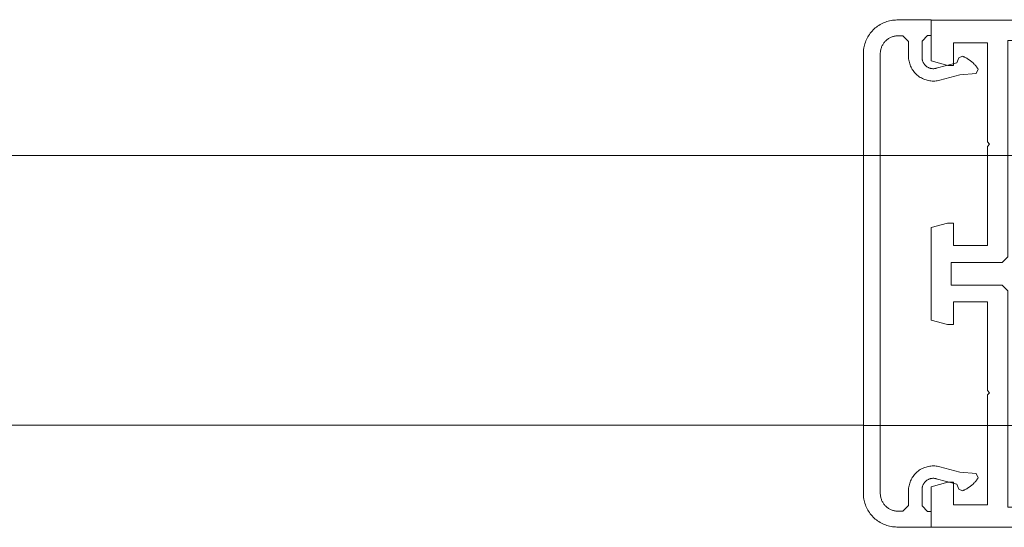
# Model space of a CAD drawing. Header units: millimetres. Extents: x -13532 to 2392, y -5241 to 5322.
# Tile 354 of 401: x -2125.73 to -2116.99, y -1988.36 to -1983.86. Entities that reach past the tile are written whole.
import ezdxf

# ---------------------------------------------------------------- set-up
doc = ezdxf.new("R2010")
doc.units = ezdxf.units.MM
doc.linetypes.add('DASH', pattern=[0.75, 0.5, -0.25])
doc.layers.add('cz-sr', color=150, linetype='Continuous', lineweight=15)
doc.layers.add('drzwi - AGP1', color=7, linetype='Continuous', lineweight=13, true_color=0x7f7f7f)
doc.layers.add('uwagi', color=7, linetype='Continuous', lineweight=50, true_color=0xf82f6b, plot=False)

# ---------------------------------------------------------------- blocks, each defined once
blk = doc.blocks.new('fff')
at = {"layer": 'drzwi - AGP1'}
blk.add_lwpolyline([(-16293.7817, 1093.4041), (-16287.2067, 1093.4041), (-16287.2067, 1093.7639), (-16287.3567, 1093.8041), (-16287.4067, 1093.8041), (-16287.4067, 1093.6041), (-16287.7067, 1093.6041), (-16287.7067, 1094.5789), (-16287.7267, 1094.5989), (-16287.7067, 1094.6189), (-16287.7067, 1095.4041), (-16287.4067, 1095.4041), (-16287.4067, 1095.2041), (-16287.3536, 1095.2041), (-16287.2067, 1095.2434), (-16287.2067, 1096.0644), (-16287.3536, 1096.1038), (-16287.4067, 1096.1038), (-16287.4067, 1095.9038), (-16287.7067, 1095.9038), (-16287.7067, 1096.7842), (-16287.7267, 1096.8042), (-16287.7067, 1096.8242), (-16287.7067, 1097.7038), (-16287.4067, 1097.7038), (-16287.4067, 1097.5038), (-16287.3567, 1097.5038), (-16287.2067, 1097.544), (-16287.2067, 1097.9038), (-16291.7067, 1097.9038)], dxfattribs=at)
for points in [[(-16287.1767, 1097.7686), (-16287.1272, 1097.7186), (-16287.1272, 1097.574), (-16287.1273, 1097.5689), (-16287.1277, 1097.5638), (-16287.1283, 1097.5588), (-16287.1292, 1097.5538), (-16287.1304, 1097.5488), (-16287.1318, 1097.5439), (-16287.1334, 1097.5391), (-16287.1353, 1097.5344), (-16287.1375, 1097.5298), (-16287.1398, 1097.5253), (-16287.1424, 1097.5209), (-16287.1452, 1097.5167), (-16287.1483, 1097.5126), (-16287.1515, 1097.5086), (-16287.1549, 1097.5049), (-16287.1585, 1097.5013), (-16287.1623, 1097.4979), (-16287.1663, 1097.4947), (-16287.1704, 1097.4917), (-16287.1747, 1097.4889), (-16287.1791, 1097.4863), (-16287.1836, 1097.484), (-16287.1882, 1097.4819), (-16287.193, 1097.48), (-16287.1978, 1097.4784), (-16287.2027, 1097.477), (-16287.2077, 1097.4759), (-16287.2127, 1097.4751), (-16287.2177, 1097.4745), (-16287.2228, 1097.4741), (-16287.2279, 1097.474), (-16287.233, 1097.4742), (-16287.238, 1097.4746), (-16287.2431, 1097.4753), (-16287.2481, 1097.4762), (-16287.253, 1097.4774), (-16287.4367, 1097.5266), (-16287.4525, 1097.5702), (-16287.4866, 1097.5843), (-16287.4913, 1097.5823), (-16287.4959, 1097.5803), (-16287.5005, 1097.5783), (-16287.5051, 1097.5761), (-16287.5096, 1097.5739), (-16287.5141, 1097.5715), (-16287.5186, 1097.5691), (-16287.523, 1097.5667), (-16287.5274, 1097.5641), (-16287.5317, 1097.5615), (-16287.536, 1097.5588), (-16287.5402, 1097.5561), (-16287.5444, 1097.5532), (-16287.5486, 1097.5503), (-16287.5527, 1097.5474), (-16287.5567, 1097.5443), (-16287.5607, 1097.5412), (-16287.5647, 1097.538), (-16287.5686, 1097.5348), (-16287.5724, 1097.5315), (-16287.5762, 1097.5281), (-16287.5799, 1097.5247), (-16287.5835, 1097.5212), (-16287.5871, 1097.5176), (-16287.5907, 1097.514), (-16287.5942, 1097.5104), (-16287.5976, 1097.5066), (-16287.6009, 1097.5028), (-16287.6042, 1097.499), (-16287.6074, 1097.4951), (-16287.6106, 1097.4911), (-16287.6137, 1097.4871), (-16287.6167, 1097.4831), (-16287.6197, 1097.479), (-16287.6225, 1097.4748), (-16287.6254, 1097.4706), (-16287.6066, 1097.432), (-16287.4608, 1097.4192), (-16287.2841, 1097.3719), (-16287.2732, 1097.3692), (-16287.2622, 1097.3672), (-16287.2511, 1097.3657), (-16287.24, 1097.3647), (-16287.2288, 1097.3644), (-16287.2176, 1097.3646), (-16287.2064, 1097.3653), (-16287.1953, 1097.3667), (-16287.1842, 1097.3686), (-16287.1733, 1097.3711), (-16287.1625, 1097.3741), (-16287.1519, 1097.3776), (-16287.1415, 1097.3817), (-16287.1313, 1097.3863), (-16287.1213, 1097.3915), (-16287.1117, 1097.3971), (-16287.1023, 1097.4032), (-16287.0932, 1097.4098), (-16287.0845, 1097.4169), (-16287.0762, 1097.4243), (-16287.0682, 1097.4322), (-16287.0607, 1097.4405), (-16287.0536, 1097.4492), (-16287.0469, 1097.4582), (-16287.0408, 1097.4675), (-16287.0351, 1097.4771), (-16287.0299, 1097.4871), (-16287.0252, 1097.4972), (-16287.021, 1097.5076), (-16287.0173, 1097.5182), (-16287.0143, 1097.529), (-16287.0117, 1097.5399), (-16287.0097, 1097.5509), (-16287.0083, 1097.562), (-16287.0074, 1097.5732), (-16287.0072, 1097.5844), (-16287.0072, 1097.7167), (-16286.9567, 1097.7667), (-16286.9153, 1097.7664), (-16286.9083, 1097.7661), (-16286.9014, 1097.7656), (-16286.8945, 1097.7648), (-16286.8877, 1097.7637), (-16286.8809, 1097.7623), (-16286.8741, 1097.7606), (-16286.8675, 1097.7586), (-16286.8609, 1097.7563), (-16286.8545, 1097.7538), (-16286.8481, 1097.7509), (-16286.8419, 1097.7478), (-16286.8359, 1097.7445), (-16286.83, 1097.7408), (-16286.8242, 1097.7369), (-16286.8186, 1097.7328), (-16286.8132, 1097.7284), (-16286.808, 1097.7238), (-16286.8031, 1097.719), (-16286.7983, 1097.714), (-16286.7937, 1097.7087), (-16286.7894, 1097.7033), (-16286.7853, 1097.6977), (-16286.7815, 1097.6919), (-16286.7779, 1097.686), (-16286.7746, 1097.6799), (-16286.7715, 1097.6736), (-16286.7687, 1097.6673), (-16286.7662, 1097.6608), (-16286.764, 1097.6542), (-16286.7621, 1097.6475), (-16286.7604, 1097.6408), (-16286.7591, 1097.634), (-16286.758, 1097.6271), (-16286.7573, 1097.6202), (-16286.7568, 1097.6133), (-16286.7567, 1097.6064), (-16286.7567, 1093.7067), (-16286.7568, 1093.6998), (-16286.7573, 1093.6928), (-16286.758, 1093.6859), (-16286.7591, 1093.6791), (-16286.7604, 1093.6723), (-16286.7621, 1093.6655), (-16286.764, 1093.6588), (-16286.7662, 1093.6523), (-16286.7687, 1093.6458), (-16286.7715, 1093.6394), (-16286.7746, 1093.6332), (-16286.7779, 1093.6271), (-16286.7815, 1093.6212), (-16286.7853, 1093.6154), (-16286.7894, 1093.6098), (-16286.7937, 1093.6043), (-16286.7983, 1093.5991), (-16286.8031, 1093.5941), (-16286.808, 1093.5892), (-16286.8132, 1093.5846), (-16286.8186, 1093.5803), (-16286.8242, 1093.5761), (-16286.83, 1093.5722), (-16286.8359, 1093.5686), (-16286.8419, 1093.5652), (-16286.8481, 1093.5621), (-16286.8545, 1093.5593), (-16286.8609, 1093.5567), (-16286.8675, 1093.5544), (-16286.8741, 1093.5525), (-16286.8809, 1093.5508), (-16286.8877, 1093.5493), (-16286.8945, 1093.5482), (-16286.9014, 1093.5474), (-16286.9083, 1093.5469), (-16286.9153, 1093.5467), (-16286.9567, 1093.5463), (-16287.0072, 1093.5963), (-16287.0072, 1093.7287), (-16287.0074, 1093.7399), (-16287.0083, 1093.7511), (-16287.0097, 1093.7622), (-16287.0117, 1093.7732), (-16287.0143, 1093.7841), (-16287.0173, 1093.7949), (-16287.021, 1093.8054), (-16287.0252, 1093.8158), (-16287.0299, 1093.826), (-16287.0351, 1093.8359), (-16287.0408, 1093.8455), (-16287.0469, 1093.8549), (-16287.0536, 1093.8639), (-16287.0607, 1093.8725), (-16287.0682, 1093.8808), (-16287.0762, 1093.8887), (-16287.0845, 1093.8962), (-16287.0932, 1093.9032), (-16287.1023, 1093.9098), (-16287.1117, 1093.9159), (-16287.1213, 1093.9216), (-16287.1313, 1093.9267), (-16287.1415, 1093.9313), (-16287.1519, 1093.9354), (-16287.1625, 1093.939), (-16287.1733, 1093.942), (-16287.1842, 1093.9445), (-16287.1953, 1093.9464), (-16287.2064, 1093.9477), (-16287.2176, 1093.9485), (-16287.2288, 1093.9487), (-16287.24, 1093.9483), (-16287.2511, 1093.9474), (-16287.2622, 1093.9459), (-16287.2732, 1093.9438), (-16287.2841, 1093.9412), (-16287.4608, 1093.8938), (-16287.6066, 1093.8811), (-16287.6254, 1093.8425), (-16287.6225, 1093.8383), (-16287.6197, 1093.8341), (-16287.6167, 1093.83), (-16287.6137, 1093.8259), (-16287.6106, 1093.8219), (-16287.6074, 1093.818), (-16287.6042, 1093.8141), (-16287.6009, 1093.8102), (-16287.5976, 1093.8064), (-16287.5942, 1093.8027), (-16287.5907, 1093.799), (-16287.5871, 1093.7954), (-16287.5835, 1093.7919), (-16287.5799, 1093.7884), (-16287.5762, 1093.7849), (-16287.5724, 1093.7816), (-16287.5686, 1093.7782), (-16287.5647, 1093.775), (-16287.5607, 1093.7718), (-16287.5567, 1093.7687), (-16287.5527, 1093.7657), (-16287.5486, 1093.7627), (-16287.5444, 1093.7598), (-16287.5402, 1093.757), (-16287.536, 1093.7542), (-16287.5317, 1093.7515), (-16287.5274, 1093.7489), (-16287.523, 1093.7464), (-16287.5186, 1093.7439), (-16287.5141, 1093.7415), (-16287.5096, 1093.7392), (-16287.5051, 1093.737), (-16287.5005, 1093.7348), (-16287.4959, 1093.7327), (-16287.4913, 1093.7307), (-16287.4866, 1093.7288), (-16287.4525, 1093.7429), (-16287.4367, 1093.7864), (-16287.253, 1093.8356), (-16287.2481, 1093.8368), (-16287.2431, 1093.8378), (-16287.238, 1093.8385), (-16287.233, 1093.8389), (-16287.2279, 1093.839), (-16287.2228, 1093.839), (-16287.2177, 1093.8386), (-16287.2127, 1093.838), (-16287.2077, 1093.8371), (-16287.2027, 1093.836), (-16287.1978, 1093.8346), (-16287.193, 1093.833), (-16287.1882, 1093.8312), (-16287.1836, 1093.8291), (-16287.1791, 1093.8267), (-16287.1747, 1093.8242), (-16287.1704, 1093.8214), (-16287.1663, 1093.8184), (-16287.1623, 1093.8152), (-16287.1585, 1093.8118), (-16287.1549, 1093.8082), (-16287.1515, 1093.8044), (-16287.1483, 1093.8005), (-16287.1452, 1093.7964), (-16287.1424, 1093.7922), (-16287.1398, 1093.7878), (-16287.1375, 1093.7833), (-16287.1353, 1093.7787), (-16287.1334, 1093.7739), (-16287.1318, 1093.7691), (-16287.1304, 1093.7642), (-16287.1292, 1093.7593), (-16287.1283, 1093.7543), (-16287.1277, 1093.7492), (-16287.1273, 1093.7441), (-16287.1272, 1093.739), (-16287.1272, 1093.5944), (-16287.1767, 1093.5444), (-16287.2071, 1093.5442), (-16287.2071, 1093.4041), (-16286.9041, 1093.4067), (-16286.8911, 1093.4071), (-16286.8781, 1093.4081), (-16286.8651, 1093.4096), (-16286.8523, 1093.4117), (-16286.8396, 1093.4143), (-16286.8269, 1093.4175), (-16286.8145, 1093.4212), (-16286.8022, 1093.4255), (-16286.7901, 1093.4303), (-16286.7782, 1093.4356), (-16286.7665, 1093.4414), (-16286.7552, 1093.4478), (-16286.7441, 1093.4546), (-16286.7333, 1093.4619), (-16286.7228, 1093.4696), (-16286.7127, 1093.4778), (-16286.703, 1093.4865), (-16286.6936, 1093.4955), (-16286.6847, 1093.5049), (-16286.6761, 1093.5148), (-16286.668, 1093.5249), (-16286.6604, 1093.5355), (-16286.6532, 1093.5463), (-16286.6464, 1093.5575), (-16286.6402, 1093.5689), (-16286.6345, 1093.5806), (-16286.6293, 1093.5925), (-16286.6246, 1093.6046), (-16286.6204, 1093.617), (-16286.6168, 1093.6295), (-16286.6137, 1093.6421), (-16286.6112, 1093.6549), (-16286.6092, 1093.6678), (-16286.6078, 1093.6807), (-16286.607, 1093.6937), (-16286.6067, 1093.7067), (-16286.6067, 1097.6063), (-16286.607, 1097.6194), (-16286.6078, 1097.6324), (-16286.6092, 1097.6453), (-16286.6112, 1097.6582), (-16286.6137, 1097.6709), (-16286.6168, 1097.6836), (-16286.6204, 1097.6961), (-16286.6246, 1097.7084), (-16286.6293, 1097.7205), (-16286.6345, 1097.7325), (-16286.6402, 1097.7442), (-16286.6464, 1097.7556), (-16286.6532, 1097.7667), (-16286.6604, 1097.7776), (-16286.668, 1097.7881), (-16286.6761, 1097.7983), (-16286.6847, 1097.8081), (-16286.6936, 1097.8176), (-16286.703, 1097.8266), (-16286.7127, 1097.8352), (-16286.7228, 1097.8434), (-16286.7333, 1097.8512), (-16286.7441, 1097.8585), (-16286.7552, 1097.8653), (-16286.7665, 1097.8716), (-16286.7782, 1097.8774), (-16286.7901, 1097.8828), (-16286.8022, 1097.8876), (-16286.8145, 1097.8918), (-16286.8269, 1097.8956), (-16286.8396, 1097.8987), (-16286.8523, 1097.9014), (-16286.8651, 1097.9035), (-16286.8781, 1097.905), (-16286.8911, 1097.9059), (-16286.9041, 1097.9063), (-16287.2071, 1097.909), (-16287.2071, 1097.7689), (-16287.1767, 1097.7686)], [(-16287.8367, 1095.5541), (-16287.3867, 1095.5541), (-16287.3867, 1095.7538), (-16287.8367, 1095.7538), (-16287.8867, 1095.8038), (-16287.8867, 1097.7238), (-16291.0267, 1097.7238), (-16291.0267, 1095.7738), (-16291.0767, 1095.7238), (-16291.5263, 1095.7238), (-16291.5263, 1095.304), (-16291.0763, 1095.304), (-16291.0263, 1095.254), (-16291.0263, 1093.5841), (-16287.8867, 1093.5841), (-16287.8867, 1095.5041), (-16287.8367, 1095.5541)]]:
    blk.add_lwpolyline(points, close=True, dxfattribs=at)
blk = doc.blocks.new('wz1')
at = {"layer": 'drzwi - AGP1', "linetype": 'DASH', "ltscale": 30}
for p, q in [((-11182.1066, 591.7039), (-11286.6067, 591.7039)), ((-11286.6067, 589.3084), (-11182.1066, 589.3111))]:
    blk.add_line(p, q, dxfattribs=at)
at = {"layer": 'drzwi - AGP1'}
blk.add_lwpolyline([(-11182.1066, 589.3075), (-11077.6065, 589.3075), (-11077.6065, 591.7039), (-11182.1066, 591.7039)], close=True, dxfattribs=at)
at = {"layer": 'cz-sr', "xscale": -1}
blk.add_blockref('fff', (-27468.7133, -505), dxfattribs=at)

msp = doc.modelspace()

# ---------------------------------------------------------------- block references
at = {"layer": 'uwagi'}
msp.add_blockref('wz1', (9063.865, -2576.7661), dxfattribs=at)

doc.saveas('drawing.dxf')
